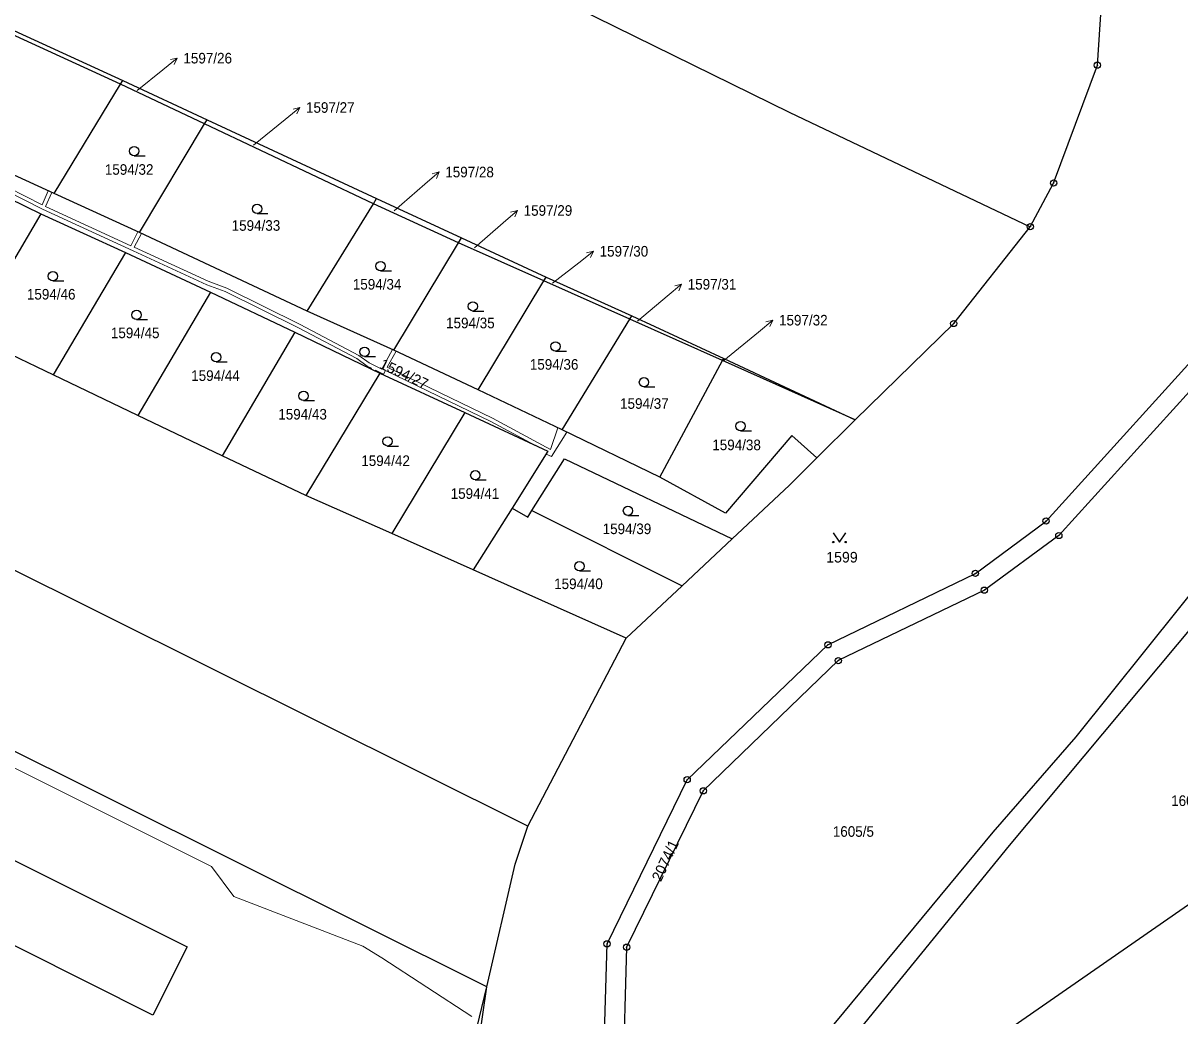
# Model space of a CAD drawing. Extents: x -679733 to -673243, y -1075091 to -1066557.
# Drawn here: x -677557.1 to -677371.3, y -1071678.8 to -1071519.4 of the extents above; entities that cross this region are included whole.
import ezdxf

# ---------------------------------------------------------------- set-up
doc = ezdxf.new("R2010")
doc.units = 0
doc.header["$LTSCALE"] = 0.68
for name, color, linetype, lineweight in [('1', 7, 'Continuous', 25), ('13', 7, 'Continuous', 13), ('3', 7, 'Continuous', 25), ('4', 7, 'Continuous', 13), ('7', 7, 'Continuous', 13), ('8', 7, 'Continuous', 25)]:
    doc.layers.add(name, color=color, linetype=linetype, lineweight=lineweight)
doc.layers.add('2', color=7, linetype='Continuous')

msp = doc.modelspace()

# ---------------------------------------------------------------- linework, layer by layer
at = {"layer": '1'}
for p, q in [((-677541.41, -1071529.19), (-677541.06, -1071528.61)), ((-677527.92, -1071535.57), (-677527.52, -1071534.91)), ((-677500.8, -1071548.41), (-677500.29, -1071547.58)), ((-677554.21, -1071550.04), (-677565.65, -1071569.43)), ((-677487.14, -1071554.68), (-677486.66, -1071553.87)), ((-677473.41, -1071560.79), (-677487.14, -1071554.68)), ((-677540.61, -1071556.25), (-677552.22, -1071575.88)), ((-677473.41, -1071560.79), (-677473.03, -1071560.16)), ((-677483.98, -1071578.29), (-677473.41, -1071560.79)), ((-677526.95, -1071562.58), (-677538.62, -1071582.4)), ((-677459.62, -1071566.94), (-677459.29, -1071566.4)), ((-677513.43, -1071569.04), (-677525.11, -1071588.88)), ((-677444.72, -1071573.58), (-677444.53, -1071573.23)), ((-677423.4, -1071583.07), (-677444.72, -1071573.58)), ((-677499.77, -1071575.57), (-677511.65, -1071595.21)), ((-677475.97, -1071648.33), (-677611.33, -1071580.93)), ((-677486.12, -1071581.93), (-677497.84, -1071601.35)), ((-677423.4, -1071583.07), (-677429.57, -1071589.2)), ((-677478.51, -1071597.26), (-677484.77, -1071607.17)), ((-677475.33, -1071597.66), (-677451.21, -1071609.71))]:
    msp.add_line(p, q, dxfattribs=at)
for points in [[(-677547.65, -1071874.9), (-677512.13, -1071839.9), (-677494.84, -1071813.59), (-677477.52, -1071787.54), (-677474.59, -1071780.52), (-677470.62, -1071763.59), (-677466.53, -1071728.98), (-677464.55, -1071710.33), (-677463.26, -1071667.2), (-677450.4, -1071640.86), (-677427.79, -1071619.2), (-677404.1, -1071607.74), (-677392.74, -1071599.33), (-677364.3, -1071568.01), (-677352.33, -1071547.38), (-677353.42, -1071517.27), (-677364.45, -1071472.8), (-677366.9, -1071460.72), (-677361.99, -1071451.74), (-677335.82, -1071408.46), (-677315.48, -1071374.36), (-677305.32, -1071362.98)], [(-677587.19, -1071457.4), (-677502.54, -1071500), (-677433.93, -1071533.74), (-677395.28, -1071552.08)], [(-677361.41, -1071471.95), (-677350.43, -1071516.86), (-677349.56, -1071533.03), (-677349.29, -1071547.83), (-677361.83, -1071569.86), (-677390.7, -1071601.66), (-677402.66, -1071610.43), (-677426.13, -1071621.73), (-677447.8, -1071642.64), (-677460.12, -1071667.74), (-677461.31, -1071710.35), (-677463.55, -1071729.64)], [(-677449.46, -1071732.84), (-677430.89, -1071685.08), (-677401.23, -1071649.29), (-677387.93, -1071633.95), (-677371.26, -1071613.2), (-677344.18, -1071579.41), (-677335.48, -1071540.9), (-677322.24, -1071482.13)], [(-677395.28, -1071552.08), (-677391.53, -1071545.07), (-677384.51, -1071526.16), (-677382.75, -1071500), (-677382.69, -1071497.39), (-677382.84, -1071487.91), (-677389.5, -1071484.56)], [(-677595.5, -1071503.6), (-677581.89, -1071509.87), (-677568.3, -1071516.13), (-677541.06, -1071528.61), (-677527.52, -1071534.91), (-677500.29, -1071547.58), (-677486.66, -1071553.87), (-677473.03, -1071560.16), (-677459.29, -1071566.4)], [(-677511.44, -1071565.66), (-677538.35, -1071553.02), (-677552.08, -1071546.78), (-677579.33, -1071534.29), (-677592.82, -1071527.94), (-677606.39, -1071521.59), (-677619.94, -1071514.94)], [(-677552.08, -1071546.78), (-677541.41, -1071529.19), (-677568.67, -1071516.74)], [(-677622.89, -1071519.94), (-677621.89, -1071520.58), (-677620.73, -1071520.03), (-677619.17, -1071520.07), (-677608.6, -1071525.12), (-677594.92, -1071531.34), (-677581.28, -1071537.54), (-677567.25, -1071543.65), (-677554.21, -1071550.04), (-677540.61, -1071556.25), (-677526.95, -1071562.58), (-677513.43, -1071569.04), (-677499.77, -1071575.57), (-677486.12, -1071581.93)], [(-677538.35, -1071553.02), (-677527.92, -1071535.57), (-677541.41, -1071529.19)], [(-677511.44, -1071565.66), (-677500.8, -1071548.41), (-677527.92, -1071535.57)], [(-677475.97, -1071648.33), (-677460.19, -1071618.11), (-677484.77, -1071607.17), (-677497.84, -1071601.35), (-677511.65, -1071595.21), (-677525.11, -1071588.88), (-677538.62, -1071582.4), (-677552.22, -1071575.88), (-677565.65, -1071569.43), (-677578.91, -1071563.07), (-677592.73, -1071556.43), (-677606.2, -1071549.97), (-677619.78, -1071543.45)], [(-677497.52, -1071571.92), (-677487.14, -1071554.68), (-677500.8, -1071548.41)], [(-677423.4, -1071583.07), (-677407.58, -1071567.63), (-677395.28, -1071552.08)], [(-677470.46, -1071584.7), (-677459.62, -1071566.94), (-677473.41, -1071560.79)], [(-677454.76, -1071592.27), (-677470.46, -1071584.7), (-677483.98, -1071578.29), (-677497.52, -1071571.92), (-677511.44, -1071565.66)], [(-677454.76, -1071592.27), (-677444.72, -1071573.58), (-677459.62, -1071566.94)], [(-677459.29, -1071566.4), (-677444.53, -1071573.23), (-677423.4, -1071583.07)], [(-677337.68, -1071566.95), (-677341.37, -1071581.96), (-677368.67, -1071615.55), (-677398.69, -1071651.4), (-677428.04, -1071687.44), (-677440.64, -1071720.72)], [(-677486.12, -1071581.93), (-677472.75, -1071588.09), (-677478.51, -1071597.26)], [(-677429.57, -1071589.2), (-677433.57, -1071585.62), (-677444.26, -1071598.05), (-677454.76, -1071592.27)], [(-677475.33, -1071597.66), (-677470.11, -1071589.35), (-677443.18, -1071602.2)], [(-677429.57, -1071589.2), (-677433.96, -1071593.57), (-677443.18, -1071602.2), (-677451.21, -1071609.71), (-677460.19, -1071618.11)], [(-677478.51, -1071597.26), (-677476, -1071598.72), (-677475.33, -1071597.66)], [(-677495.95, -1071734.2), (-677491.54, -1071711.22), (-677490.81, -1071708.2), (-677482.55, -1071674.1), (-677603.41, -1071613.91), (-677618.5, -1071645.05), (-677641.36, -1071692.91)], [(-677422.65, -1071724.8), (-677405.05, -1071685.3), (-677334.85, -1071636.58), (-677327.31, -1071627.01), (-677330.83, -1071614.4)], [(-677482.55, -1071674.1), (-677478.02, -1071654.43), (-677475.97, -1071648.33)], [(-677539.81, -1071857.13), (-677518.6, -1071819.49), (-677507.69, -1071792.48), (-677495.6, -1071755.32), (-677487.67, -1071709.23), (-677482.55, -1071674.1)]]:
    msp.add_lwpolyline(points, dxfattribs=at)
msp.add_lwpolyline([(-677536.2, -1071678.67), (-677588.68, -1071652.34), (-677591.25, -1071651), (-677585.84, -1071640.17), (-677583.21, -1071641.44), (-677530.69, -1071667.67)], close=True, dxfattribs=at)
at = {"layer": '13'}
msp.add_lwpolyline([(-677562.51, -1071544.96), (-677553.97, -1071549.25), (-677539.4, -1071555.96), (-677527.56, -1071561.41), (-677524.6, -1071562.49), (-677512.82, -1071568.31), (-677503.46, -1071573.25), (-677501.78, -1071574.48), (-677501.12, -1071574.79), (-677501.17, -1071574.9), (-677500.53, -1071575.21), (-677500.48, -1071575.1), (-677499.16, -1071575.73), (-677498.85, -1071575.16), (-677481.92, -1071583.38), (-677475.57, -1071586.79), (-677472.75, -1071588.09), (-677473.05, -1071588.58), (-677472.19, -1071588.97), (-677469.75, -1071585.04), (-677470.46, -1071584.7), (-677471.15, -1071584.37), (-677472.37, -1071587.83), (-677481.66, -1071582.84), (-677498.56, -1071574.63), (-677497.15, -1071572.09), (-677497.52, -1071571.92), (-677497.73, -1071571.82), (-677499.42, -1071574.94), (-677501.47, -1071573.96), (-677503.14, -1071572.75), (-677512.58, -1071567.77), (-677524.36, -1071561.93), (-677527.32, -1071560.85), (-677539.23, -1071555.38), (-677538.04, -1071553.17), (-677538.35, -1071553.02), (-677538.62, -1071552.9), (-677539.78, -1071555.13), (-677553.45, -1071548.83), (-677552.46, -1071546.61), (-677553.03, -1071546.35), (-677553.99, -1071548.56), (-677562.27, -1071544.42)], dxfattribs=at)
at = {"layer": '3'}
for p, q in [((-677539.223, -1071540.7), (-677537.473, -1071540.7)), ((-677519.483, -1071549.97), (-677517.733, -1071549.97)), ((-677499.633, -1071559.15), (-677497.883, -1071559.15)), ((-677552.273, -1071560.79), (-677550.523, -1071560.79)), ((-677484.823, -1071565.62), (-677483.073, -1071565.62)), ((-677538.833, -1071566.99), (-677537.083, -1071566.99)), ((-677502.213, -1071572.92), (-677500.463, -1071572.92)), ((-677471.543, -1071572.05), (-677469.793, -1071572.05)), ((-677526.053, -1071573.79), (-677524.303, -1071573.79)), ((-677457.333, -1071577.81), (-677455.583, -1071577.81)), ((-677512.003, -1071579.99), (-677510.253, -1071579.99)), ((-677441.813, -1071584.84), (-677440.063, -1071584.84)), ((-677498.513, -1071587.29), (-677496.763, -1071587.29)), ((-677484.423, -1071592.73), (-677482.673, -1071592.73)), ((-677459.903, -1071598.44), (-677458.153, -1071598.44)), ((-677467.693, -1071607.33), (-677465.943, -1071607.33))]:
    msp.add_line(p, q, dxfattribs=at)
msp.add_lwpolyline([(-677426.93, -1071601.209), (-677425.93, -1071602.71), (-677424.93, -1071601.209)], dxfattribs=at)
for centre, radius in [((-677539.2229, -1071539.9498), 0.75), ((-677519.4829, -1071549.2198), 0.75), ((-677499.6329, -1071558.3998), 0.75), ((-677552.2729, -1071560.0398), 0.75), ((-677484.8229, -1071564.8698), 0.75), ((-677538.8329, -1071566.2398), 0.75), ((-677502.2129, -1071572.1698), 0.75), ((-677471.5429, -1071571.2998), 0.75), ((-677526.0529, -1071573.0398), 0.75), ((-677457.3329, -1071577.0598), 0.75), ((-677512.0029, -1071579.2398), 0.75), ((-677441.8129, -1071584.0898), 0.75), ((-677498.5129, -1071586.5398), 0.75), ((-677484.4229, -1071591.9798), 0.75), ((-677459.9029, -1071597.6898), 0.75), ((-677426.93, -1071602.7095), 0.1), ((-677424.93, -1071602.7095), 0.1), ((-677467.6929, -1071606.5798), 0.75)]:
    msp.add_circle(centre, radius, dxfattribs=at)
at = {"layer": '4'}
for p, q in [((-677526.82, -1071654.76), (-677588.49, -1071624.04)), ((-677499.45, -1071669.45), (-677502.49, -1071667.57)), ((-677484.96, -1071678.85), (-677499.45, -1071669.45))]:
    msp.add_line(p, q, dxfattribs=at)
msp.add_lwpolyline([(-677502.49, -1071667.57), (-677523.19, -1071659.61), (-677526.82, -1071654.76)], dxfattribs=at)
at = {"layer": '7'}
for p, q in [((-677532.308, -1071525.021), (-677533.401, -1071525.263)), ((-677512.608, -1071532.961), (-677513.701, -1071533.203)), ((-677490.255, -1071543.301), (-677491.339, -1071543.58)), ((-677477.665, -1071549.471), (-677478.749, -1071549.75)), ((-677465.455, -1071556.032), (-677466.553, -1071556.254)), ((-677451.301, -1071561.331), (-677452.39, -1071561.591)), ((-677436.651, -1071567.071), (-677437.74, -1071567.331))]:
    msp.add_line(p, q, dxfattribs=at)
for points in [[(-677538.73, -1071530.21), (-677534.64, -1071526.91), (-677532.308, -1071525.021), (-677532.771, -1071526.041)], [(-677520.03, -1071539), (-677514.94, -1071534.85), (-677512.608, -1071532.961), (-677513.071, -1071533.981)], [(-677497.48, -1071549.54), (-677492.52, -1071545.27), (-677490.255, -1071543.301), (-677490.682, -1071544.336)], [(-677484.58, -1071555.46), (-677479.93, -1071551.44), (-677477.665, -1071549.471), (-677478.092, -1071550.506)], [(-677472, -1071561.15), (-677467.82, -1071557.88), (-677465.455, -1071556.032), (-677465.936, -1071557.044)], [(-677458.35, -1071567.26), (-677453.6, -1071563.26), (-677451.301, -1071561.331), (-677451.746, -1071562.358)], [(-677444.51, -1071573.58), (-677438.95, -1071569), (-677436.651, -1071567.071), (-677437.096, -1071568.098)]]:
    msp.add_lwpolyline(points, dxfattribs=at)
at = {"layer": '8'}
for centre, radius in [((-677384.51, -1071526.1599), 0.5), ((-677384.51, -1071526.1599), 0.0303), ((-677391.53, -1071545.0699), 0.5), ((-677391.53, -1071545.0699), 0.0303), ((-677395.28, -1071552.0799), 0.5), ((-677395.28, -1071552.0799), 0.0303), ((-677407.58, -1071567.6299), 0.5), ((-677407.58, -1071567.6299), 0.0303), ((-677392.74, -1071599.3299), 0.5), ((-677392.74, -1071599.3299), 0.0303), ((-677390.7, -1071601.6599), 0.5), ((-677390.7, -1071601.6599), 0.0303), ((-677404.1, -1071607.7399), 0.5), ((-677404.1, -1071607.7399), 0.0303), ((-677402.66, -1071610.4299), 0.5), ((-677402.66, -1071610.4299), 0.0303), ((-677427.79, -1071619.1999), 0.5), ((-677427.79, -1071619.1999), 0.0303), ((-677426.13, -1071621.7299), 0.5), ((-677426.13, -1071621.7299), 0.0303), ((-677450.4, -1071640.8599), 0.5), ((-677450.4, -1071640.8599), 0.0303), ((-677447.8, -1071642.6399), 0.5), ((-677447.8, -1071642.6399), 0.0303), ((-677463.26, -1071667.1999), 0.5), ((-677463.26, -1071667.1999), 0.0303), ((-677460.12, -1071667.7399), 0.5), ((-677460.12, -1071667.7399), 0.0303)]:
    msp.add_circle(centre, radius, dxfattribs=at)

# ---------------------------------------------------------------- texts
at = {"layer": '2', "width": 0.95}
for s, p in [('1597/26', (-677531.31, -1071525.88)), ('1597/27', (-677511.62, -1071533.8)), ('1594/32', (-677543.93, -1071543.749)), ('1597/28', (-677489.25, -1071544.16)), ('1597/29', (-677476.66, -1071550.33)), ('1594/33', (-677523.56, -1071552.739)), ('1597/30', (-677464.46, -1071556.88)), ('1594/34', (-677504.1, -1071562.18)), ('1597/31', (-677450.31, -1071562.18)), ('1594/46', (-677556.45, -1071563.779)), ('1597/32', (-677435.64, -1071567.94)), ('1594/35', (-677489.12, -1071568.39)), ('1594/45', (-677542.96, -1071569.979)), ('1594/36', (-677475.67, -1071575.04)), ('1594/44', (-677530.06, -1071576.84)), ('1594/37', (-677461.17, -1071581.32)), ('1594/43', (-677516.07, -1071583.04)), ('1594/38', (-677446.36, -1071587.96)), ('1594/42', (-677502.74, -1071590.499)), ('1594/41', (-677488.38, -1071595.769)), ('1594/39', (-677463.97, -1071601.43)), ('1594/40', (-677471.76, -1071610.259)), ('1604/1', (-677372.65, -1071645.07)), ('1605/5', (-677427, -1071650.019))]:
    msp.add_text(s, height=1.7, dxfattribs=at).set_placement(p)
at = {"layer": '2'}
for s, rotation, p in [('1594/27', 335, (-677499.939, -1071574.74)), ('2074/1', 65, (-677454.619, -1071657.339))]:
    msp.add_text(s, height=1.7, rotation=rotation, dxfattribs=at).set_placement(p)
msp.add_text('1599', height=1.7, dxfattribs=at).set_placement((-677428.06, -1071605.989))

doc.saveas('drawing.dxf')
